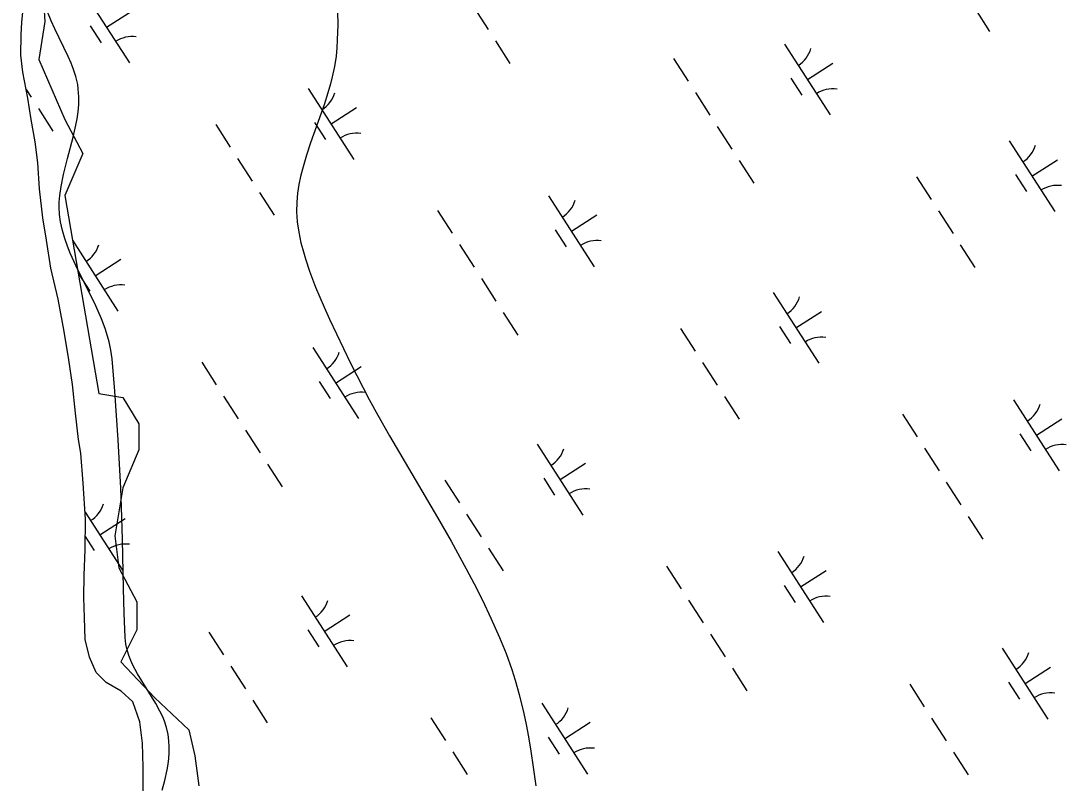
# Model space of a CAD drawing. Extents: x 3937982 to 3958556, y 219448 to 241894.
# Drawn here: x 3949081 to 3949700, y 233705 to 234157 of the extents above; entities that cross this region are included whole.
import ezdxf

# ---------------------------------------------------------------- set-up
doc = ezdxf.new("R2010")
doc.units = 0
for name, color, linetype in [('V-RIVR-EDGE', 7, 'Continuous'), ('V-SITE-VEGE', 7, 'Continuous'), ('V-WETL-SWMP', 7, 'Continuous')]:
    doc.layers.add(name, color=color, linetype=linetype)

msp = doc.modelspace()

# ---------------------------------------------------------------- linework, layer by layer
at = {"layer": 'V-RIVR-EDGE'}
msp.add_lwpolyline([(3949093.637, 234175.489), (3949094.825, 234156.494), (3949091.263, 234133.937), (3949106.697, 234098.32), (3949117.382, 234078.138), (3949106.697, 234053.206), (3949126.879, 233935.672), (3949141.126, 233933.298), (3949150.624, 233917.864), (3949150.624, 233902.43), (3949141.126, 233879.873), (3949136.377, 233851.38), (3949138.751, 233832.385), (3949149.436, 233812.202), (3949149.436, 233795.581), (3949139.939, 233776.586), (3949160.121, 233755.216), (3949180.304, 233736.221), (3949183.865, 233720.787), (3949186.24, 233702.979)], dxfattribs=at)
at = {"layer": 'V-SITE-VEGE'}
for points in [[(3949164.509, 233700.347), (3949166.137, 233706.271), (3949167.478, 233712.573), (3949167.986, 233715.817), (3949168.363, 233719.16), (3949168.584, 233722.602), (3949168.617, 233726.147), (3949168.431, 233729.797), (3949167.982, 233733.553), (3949167.12, 233737.549), (3949165.842, 233741.456), (3949164.789, 233744.022), (3949163.182, 233747.399), (3949160.747, 233751.85), (3949149.888, 233769.454), (3949147.15, 233774.578), (3949145.872, 233777.353), (3949144.688, 233780.356), (3949143.66, 233783.606), (3949142.88, 233787.151), (3949142.452, 233791.02), (3949141.852, 233805.534), (3949141.463, 233820.067), (3949140.906, 233849.158), (3949140.371, 233868.547), (3949139.898, 233879.614), (3949138.307, 233908.37), (3949136.353, 233937.106), (3949134.792, 233956.24), (3949134.121, 233961.403), (3949133.056, 233966.484), (3949132.15, 233969.833), (3949130.729, 233974.248), (3949128.519, 233980.069), (3949125.132, 233987.728), (3949113.446, 234011.268), (3949109.962, 234018.997), (3949108.301, 234023.154), (3949106.727, 234027.625), (3949105.311, 234032.442), (3949104.154, 234037.65), (3949103.579, 234041.992), (3949103.392, 234046.371), (3949103.46, 234049.307), (3949103.765, 234053.244), (3949104.496, 234058.521), (3949105.922, 234065.599), (3949108.316, 234075.086), (3949111.683, 234087.744), (3949113.325, 234094.953), (3949114.03, 234098.783), (3949114.609, 234102.85), (3949114.984, 234107.167), (3949115.068, 234111.741), (3949114.732, 234116.58), (3949114.368, 234119.06), (3949113.274, 234123.85), (3949111.763, 234128.563), (3949110.562, 234131.668), (3949108.785, 234135.776), (3949100.812, 234152.08), (3949098.668, 234156.778), (3949096.511, 234162.214)], [(3949268.51, 234162.271), (3949268.555, 234154.441), (3949268.324, 234145.545), (3949268.031, 234140.826), (3949267.554, 234135.821), (3949266.647, 234129.72), (3949265.363, 234123.619), (3949264.33, 234119.556), (3949262.772, 234114.137), (3949260.445, 234106.924), (3949252.507, 234084.517), (3949250.076, 234077.22), (3949247.637, 234068.894), (3949246.541, 234064.461), (3949245.565, 234059.736), (3949244.778, 234054.702), (3949244.27, 234049.34), (3949244.158, 234043.628), (3949244.291, 234040.685), (3949244.575, 234037.65), (3949245.505, 234031.418)], [(3949245.505, 234031.418), (3949246.779, 234025.219), (3949247.803, 234021.102), (3949249.366, 234015.632), (3949251.764, 234008.372), (3949255.426, 233998.742), (3949260.454, 233987.022), (3949263.716, 233979.909), (3949276.203, 233953.666), (3949279.83, 233946.412), (3949287.301, 233932.182), (3949292.417, 233922.866), (3949299.368, 233910.602), (3949327.806, 233862.153), (3949335.844, 233848.114), (3949344.827, 233831.742), (3949349.496, 233822.823), (3949354.36, 233813.136), (3949359.396, 233802.577), (3949364.572, 233791.02), (3949368.408, 233781.535), (3949371.76, 233772.035), (3949373.751, 233765.694), (3949376.127, 233757.232), (3949378.855, 233745.939), (3949380.216, 233739.482), (3949381.621, 233732.103), (3949383.055, 233723.669), (3949384.509, 233714.029), (3949385.996, 233703.019)]]:
    msp.add_lwpolyline(points, dxfattribs=at)
at = {"layer": 'V-WETL-SWMP'}
for p, q in [((3949117.948, 234174.003), (3949145.01, 234131.96)), ((3949081.241, 234156.078), (3949082.145, 234163.69)), ((3949131.479, 234152.981), (3949146.614, 234162.724)), ((3949349.068, 234165.156), (3949357.728, 234151.702)), ((3949646.482, 234163.936), (3949655.142, 234150.482)), ((3949080.828, 234148.47), (3949081.241, 234156.078)), ((3949080.705, 234136.451), (3949080.828, 234148.47)), ((3949121.744, 234153.851), (3949128.238, 234143.76)), ((3949362.058, 234144.975), (3949370.718, 234131.521)), ((3949533.51, 234143.044), (3949560.572, 234101)), ((3949081.788, 234126.406), (3949080.705, 234136.451)), ((3949467.645, 234134.449), (3949476.305, 234120.995)), ((3949547.041, 234122.022), (3949562.177, 234131.765)), ((3949084.888, 234110.986), (3949081.788, 234126.406)), ((3949537.306, 234122.891), (3949543.801, 234112.801)), ((3949083.878, 234116.012), (3949086.722, 234111.593)), ((3949086.734, 234098.251), (3949084.888, 234110.986)), ((3949251.077, 234116.704), (3949278.139, 234074.661)), ((3949480.635, 234114.268), (3949489.295, 234100.814)), ((3949091.052, 234104.866), (3949099.712, 234091.412)), ((3949264.608, 234095.683), (3949279.744, 234105.425)), ((3949089.076, 234085.031), (3949086.734, 234098.251)), ((3949196.211, 234095.307), (3949204.871, 234081.853)), ((3949254.873, 234096.552), (3949261.368, 234086.462)), ((3949493.625, 234094.087), (3949502.285, 234080.633)), ((3949090.675, 234072.539), (3949089.076, 234085.031)), ((3949666.639, 234085.745), (3949693.701, 234043.702)), ((3949209.201, 234075.127), (3949217.861, 234061.673)), ((3949506.615, 234073.907), (3949515.275, 234060.453)), ((3949680.17, 234064.724), (3949695.306, 234074.466)), ((3949091.813, 234057.098), (3949090.675, 234072.539)), ((3949611.773, 234064.348), (3949620.433, 234050.894)), ((3949670.435, 234065.593), (3949676.93, 234055.502)), ((3949093.704, 234039.949), (3949091.813, 234057.098)), ((3949222.191, 234054.946), (3949230.85, 234041.492)), ((3949393.643, 234053.014), (3949420.705, 234010.971)), ((3949327.778, 234044.419), (3949336.438, 234030.965)), ((3949624.763, 234044.167), (3949633.423, 234030.713)), ((3949095.8, 234026.726), (3949093.704, 234039.949)), ((3949407.174, 234031.993), (3949422.309, 234041.735)), ((3949397.439, 234032.862), (3949403.934, 234022.771)), ((3949098.422, 234010.075), (3949095.8, 234026.726)), ((3949111.21, 234026.675), (3949138.272, 233984.632)), ((3949340.768, 234024.239), (3949349.428, 234010.785)), ((3949637.753, 234023.987), (3949646.413, 234010.533)), ((3949124.741, 234005.653), (3949139.876, 234015.396)), ((3949102.778, 233991.724), (3949098.422, 234010.075)), ((3949115.006, 234006.522), (3949121.5, 233996.432)), ((3949353.757, 234004.058), (3949362.417, 233990.604)), ((3949526.772, 233995.716), (3949553.834, 233953.672)), ((3949106.406, 233972.631), (3949102.778, 233991.724)), ((3949366.747, 233983.877), (3949375.407, 233970.423)), ((3949540.303, 233974.694), (3949555.439, 233984.436)), ((3949530.568, 233975.563), (3949537.063, 233965.473)), ((3949109.031, 233955.734), (3949106.406, 233972.631)), ((3949471.906, 233974.319), (3949480.566, 233960.865)), ((3949253.775, 233962.985), (3949280.838, 233920.941)), ((3949111.387, 233941.042), (3949109.031, 233955.734)), ((3949187.91, 233954.39), (3949196.57, 233940.936)), ((3949267.307, 233941.963), (3949282.442, 233951.706)), ((3949484.896, 233954.138), (3949493.556, 233940.684)), ((3949113.031, 233924.136), (3949111.387, 233941.042)), ((3949257.571, 233942.832), (3949264.066, 233932.742)), ((3949200.9, 233934.209), (3949209.56, 233920.755)), ((3949497.886, 233933.957), (3949506.546, 233920.503)), ((3949669.338, 233932.025), (3949696.4, 233889.982)), ((3949114.907, 233908.458), (3949113.031, 233924.136)), ((3949603.473, 233923.431), (3949612.133, 233909.977)), ((3949682.869, 233911.004), (3949698.004, 233920.746)), ((3949213.89, 233914.028), (3949222.55, 233900.574)), ((3949116.216, 233900.377), (3949114.907, 233908.458)), ((3949673.134, 233911.873), (3949679.629, 233901.783)), ((3949117.624, 233882.487), (3949116.216, 233900.377)), ((3949386.905, 233905.686), (3949413.967, 233863.643)), ((3949616.463, 233903.25), (3949625.123, 233889.796)), ((3949400.436, 233884.665), (3949415.571, 233894.407)), ((3949226.88, 233893.848), (3949235.54, 233880.394)), ((3949119.067, 233861.164), (3949117.624, 233882.487)), ((3949332.039, 233884.289), (3949340.699, 233870.835)), ((3949390.701, 233885.534), (3949397.196, 233875.443)), ((3949629.453, 233883.069), (3949638.113, 233869.615)), ((3949118.781, 233865.384), (3949140.97, 233830.912)), ((3949345.028, 233864.108), (3949353.688, 233850.654)), ((3949118.761, 233843.011), (3949119.067, 233861.164)), ((3949127.439, 233851.934), (3949142.575, 233861.676)), ((3949642.442, 233862.888), (3949651.102, 233849.434)), ((3949118.895, 233850.953), (3949124.199, 233842.712)), ((3949118.177, 233828.044), (3949118.761, 233843.011)), ((3949358.018, 233843.928), (3949366.678, 233830.474)), ((3949529.471, 233841.996), (3949556.533, 233799.953)), ((3949463.606, 233833.401), (3949472.265, 233819.947)), ((3949118.067, 233814.799), (3949118.177, 233828.044)), ((3949543.002, 233820.974), (3949558.137, 233830.717)), ((3949533.267, 233821.844), (3949539.761, 233811.753)), ((3949118.434, 233802.785), (3949118.067, 233814.799)), ((3949247.037, 233815.657), (3949274.1, 233773.613)), ((3949476.595, 233813.22), (3949485.255, 233799.766)), ((3949118.812, 233789.789), (3949118.434, 233802.785)), ((3949260.569, 233794.635), (3949275.704, 233804.377)), ((3949250.833, 233795.504), (3949257.328, 233785.414)), ((3949121.371, 233779.269), (3949118.812, 233789.789)), ((3949192.171, 233794.26), (3949200.831, 233780.806)), ((3949489.585, 233793.04), (3949498.245, 233779.586)), ((3949662.6, 233784.697), (3949689.662, 233742.654)), ((3949125.387, 233770.235), (3949121.371, 233779.269)), ((3949131.333, 233764.409), (3949125.387, 233770.235)), ((3949205.161, 233774.079), (3949213.821, 233760.625)), ((3949502.575, 233772.859), (3949511.235, 233759.405)), ((3949676.131, 233763.676), (3949691.266, 233773.418)), ((3949140.216, 233759.104), (3949131.333, 233764.409)), ((3949666.396, 233764.545), (3949672.891, 233754.455)), ((3949147.148, 233752.797), (3949140.216, 233759.104)), ((3949607.734, 233763.3), (3949616.394, 233749.846)), ((3949151.191, 233741.066), (3949147.148, 233752.797)), ((3949218.151, 233753.898), (3949226.811, 233740.444)), ((3949389.603, 233751.966), (3949416.666, 233709.923)), ((3949152.792, 233728.328), (3949151.191, 233741.066)), ((3949323.738, 233743.372), (3949332.398, 233729.918)), ((3949403.134, 233730.945), (3949418.27, 233740.687)), ((3949620.724, 233743.12), (3949629.384, 233729.666)), ((3949153.182, 233714.107), (3949152.792, 233728.328)), ((3949393.399, 233731.814), (3949399.894, 233721.724)), ((3949336.728, 233723.191), (3949345.388, 233709.737)), ((3949633.714, 233722.939), (3949642.373, 233709.485)), ((3949153.262, 233706.259), (3949153.182, 233714.107)), ((3949153.191, 233689.09), (3949153.262, 233706.259))]:
    msp.add_line(p, q, dxfattribs=at)
for centre, start, end in [((3949146.628, 234129.884), 81.996677, 123.540335), ((3949532.291, 234145.377), 301.99668, 343.540338), ((3949249.858, 234119.037), 301.99668, 343.540338), ((3949562.191, 234098.925), 81.996677, 123.540335), ((3949279.758, 234072.585), 81.996677, 123.540335), ((3949665.42, 234088.078), 301.99668, 343.540338), ((3949695.32, 234041.626), 81.996677, 123.540335), ((3949392.423, 234055.347), 301.99668, 343.540338), ((3949422.323, 234008.895), 81.996677, 123.540335), ((3949109.99, 234029.008), 301.99668, 343.540338), ((3949139.89, 233982.556), 81.996677, 123.540335), ((3949525.553, 233998.048), 301.99668, 343.540338), ((3949555.453, 233951.597), 81.996677, 123.540335), ((3949252.556, 233965.317), 301.99668, 343.540338), ((3949282.456, 233918.866), 81.996677, 123.540335), ((3949668.119, 233934.358), 301.99668, 343.540338), ((3949385.685, 233908.019), 301.99668, 343.540338), ((3949698.019, 233887.906), 81.996677, 123.540335), ((3949415.585, 233861.567), 81.996677, 123.540335), ((3949112.689, 233875.288), 301.99668, 343.540338), ((3949142.589, 233828.836), 81.996677, 123.540335), ((3949528.251, 233844.329), 301.99668, 343.540338), ((3949558.151, 233797.877), 81.996677, 123.540335), ((3949245.818, 233817.989), 301.99668, 343.540338), ((3949275.718, 233771.538), 81.996677, 123.540335), ((3949661.381, 233787.03), 301.99668, 343.540338), ((3949691.281, 233740.578), 81.996677, 123.540335), ((3949388.384, 233754.299), 301.99668, 343.540338), ((3949418.284, 233707.847), 81.996677, 123.540335)]:
    msp.add_arc(centre, 17.623, start, end, dxfattribs=at)

doc.saveas('drawing.dxf')
